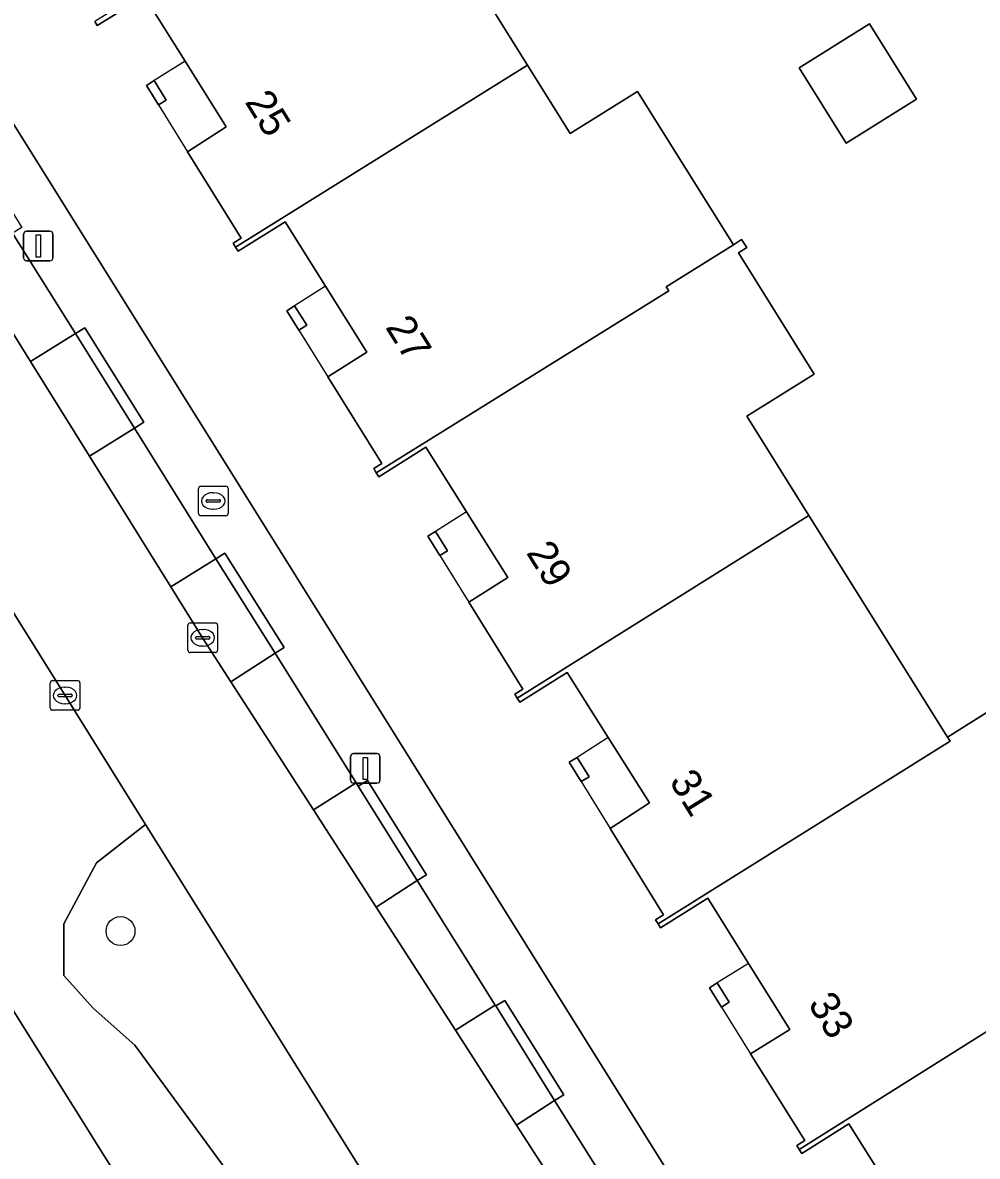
# Model space of a CAD drawing. Extents: x 158835 to 160077, y 386387 to 387778.
# Drawn here: x 159160.57 to 159192.87, y 387065.45 to 387103.8 of the extents above; entities that cross this region are included whole.
import ezdxf

# ---------------------------------------------------------------- set-up
doc = ezdxf.new("R2010")
doc.units = 0
for name, color, linetype in [('IMGEO_Boom', 7, 'Continuous'), ('IMGEO_Brandkraan', 7, 'Continuous'), ('IMGEO_Erf', 7, 'Continuous'), ('IMGEO_Groenvoorziening', 7, 'Continuous'), ('IMGEO_Kolk', 7, 'Continuous'), ('IMGEO_Lichtmast', 7, 'Continuous'), ('IMGEO_Pand', 7, 'Continuous'), ('IMGEO_Pand_nummerreeks', 7, 'Continuous'), ('IMGEO_Pand_overbouw', 7, 'Continuous'), ('IMGEO_Parkeervlak_open', 7, 'Continuous'), ('IMGEO_Rijbaan_lokaal_open', 7, 'Continuous'), ('IMGEO_Voetpad_open', 7, 'Continuous')]:
    doc.layers.add(name, color=color, linetype=linetype)

msp = doc.modelspace()

# ---------------------------------------------------------------- linework, layer by layer
at = {"layer": 'IMGEO_Boom'}
msp.add_circle((159163.879, 387073.067), 0.489, dxfattribs=at)
at = {"layer": 'IMGEO_Brandkraan'}
for p, q in [((159166.592, 387088.12), (159167.444, 387088.12)), ((159166.517, 387087.194), (159166.517, 387088.046)), ((159167.005, 387087.9), (159167.03, 387087.9)), ((159167.518, 387088.046), (159167.518, 387087.194)), ((159166.776, 387087.614), (159166.776, 387087.626)), ((159167.214, 387087.577), (159166.816, 387087.577)), ((159166.819, 387087.663), (159167.217, 387087.663)), ((159167.028, 387087.34), (159167.003, 387087.34)), ((159167.26, 387087.626), (159167.26, 387087.614)), ((159167.444, 387087.12), (159166.592, 387087.12))]:
    msp.add_line(p, q, dxfattribs=at)
for points in [[(159166.592, 387088.12), (159167.444, 387088.12)], [(159166.517, 387087.194), (159166.517, 387088.046)], [(159167.518, 387088.046), (159167.518, 387087.194)], [(159167.444, 387087.12), (159166.592, 387087.12)]]:
    msp.add_lwpolyline(points, dxfattribs=at)
for centre, radius, start, end in [((159166.594, 387088.044), 0.0765, 91.552, 178.448), ((159166.594, 387088.044), 0.0765, 91.552, 178.448), ((159167.442, 387088.044), 0.0765, 1.552, 88.448), ((159167.442, 387088.044), 0.0765, 1.552, 88.448), ((159166.816, 387087.623), 0.0403, 85.8775, 175.7526), ((159166.813, 387087.613), 0.0366, 178.938, 274.7102), ((159167.217, 387087.62), 0.043, 264.8664, 352.4533), ((159167.221, 387087.625), 0.0386, 1.7309, 96.639), ((159166.594, 387087.196), 0.0765, 181.552, 268.448), ((159166.594, 387087.196), 0.0765, 181.552, 268.448), ((159167.442, 387087.196), 0.0765, 271.552, 358.448), ((159167.442, 387087.196), 0.0765, 271.552, 358.448)]:
    msp.add_arc(centre, radius, start, end, dxfattribs=at)
for centre, major_axis, ratio, start_param, end_param in [((159167.004, 387087.62), (-0.387, 0.002), 0.722429, 4.712389, 7.853982), ((159167.029, 387087.62), (-0.39, 0.002), 0.717154, 1.570796, 4.712389)]:
    msp.add_ellipse(centre, major_axis=major_axis, ratio=ratio, start_param=start_param, end_param=end_param, dxfattribs=at)
at = {"layer": 'IMGEO_Erf'}
for points in [[(159131.202, 387146.887), (159138.432, 387135.312), (159143.549, 387127.119), (159158.165, 387103.724), (159222.278, 387001.075)], [(159172.882, 387109.997), (159177.653, 387102.368), (159179.097, 387100.059), (159181.37, 387101.48), (159184.615, 387096.288), (159184.895, 387096.463), (159185.065, 387096.191), (159184.785, 387096.017), (159187.35, 387091.914), (159185.07, 387090.488), (159187.169, 387087.132), (159191.861, 387079.631), (159194.412, 387081.226)], [(159189.896, 387064.362), (159188.521, 387066.546), (159186.927, 387065.543), (159186.843, 387065.678), (159186.758, 387065.814), (159187.029, 387065.984), (159185.199, 387068.918), (159186.523, 387069.743), (159185.132, 387071.975), (159183.756, 387074.181), (159182.153, 387073.181), (159182.069, 387073.317), (159181.985, 387073.453), (159182.256, 387073.621), (159180.446, 387076.544), (159181.775, 387077.407), (159180.381, 387079.613), (159178.987, 387081.82), (159177.389, 387080.81), (159177.305, 387080.945), (159177.22, 387081.082), (159177.492, 387081.251), (159175.662, 387084.194), (159176.988, 387085.028), (159175.587, 387087.254), (159174.208, 387089.444), (159172.616, 387088.442), (159172.532, 387088.578), (159172.447, 387088.714), (159172.719, 387088.883), (159170.894, 387091.824), (159172.218, 387092.657), (159170.818, 387094.883), (159169.445, 387097.066), (159167.858, 387096.068), (159167.774, 387096.204), (159167.69, 387096.34), (159167.961, 387096.508), (159166.146, 387099.434), (159167.456, 387100.274), (159166.069, 387102.498), (159164.694, 387104.703), (159163.091, 387103.703), (159163.007, 387103.839)]]:
    msp.add_lwpolyline(points, dxfattribs=at)
for points in [[(159188.433, 387099.725), (159186.837, 387102.278), (159189.22, 387103.768), (159190.816, 387101.215)], [(159165.424, 387101.187), (159165.161, 387101.024), (159164.755, 387101.678), (159165.018, 387101.842)], [(159170.177, 387093.568), (159169.914, 387093.405), (159169.508, 387094.059), (159169.77, 387094.224)], [(159174.943, 387085.937), (159174.68, 387085.773), (159174.273, 387086.427), (159174.535, 387086.592)], [(159179.731, 387078.288), (159179.467, 387078.125), (159179.062, 387078.78), (159179.324, 387078.946)], [(159184.071, 387071.314), (159184.478, 387070.661), (159184.215, 387070.497), (159183.808, 387071.15)]]:
    msp.add_lwpolyline(points, close=True, dxfattribs=at)
at = {"layer": 'IMGEO_Groenvoorziening'}
for points in [[(159164.727, 387076.677), (159162.001, 387081.041), (159156.656, 387089.592), (159156.492, 387077.665), (159154.841, 387077.644), (159154.788, 387080.232), (159154.777, 387080.645), (159154.665, 387081.712), (159154.435, 387082.76), (159154.09, 387083.777), (159153.633, 387084.748), (159153.071, 387085.662), (159152.41, 387086.508), (159141.336, 387093.187), (159122.014, 387081.038), (159134.861, 387072.838), (159134.173, 387070.612), (159130.575, 387072.05)], [(159187.243, 387026.144), (159185.756, 387033.053), (159183.947, 387038.199), (159183.449, 387039.236), (159181.489, 387043.315), (159176.347, 387051.538), (159170.06, 387061.436), (159164.365, 387069.21), (159162.951, 387070.464), (159161.961, 387071.56), (159161.956, 387073.311), (159163.071, 387075.375), (159164.727, 387076.677)]]:
    msp.add_lwpolyline(points, dxfattribs=at)
for points in [[(159176.052, 387058.552), (159174.992, 387060.245), (159166.779, 387073.393), (159164.727, 387076.677), (159163.071, 387075.375), (159161.956, 387073.311), (159161.961, 387071.56), (159162.951, 387070.464), (159164.365, 387069.21), (159170.06, 387061.436), (159176.347, 387051.538), (159181.489, 387043.315), (159183.449, 387039.236), (159186.829, 387041.329), (159185.946, 387042.748)], [(159178.64, 387040.984), (159158.739, 387072.783), (159146.428, 387064.213), (159166.329, 387032.414)], [(159158.739, 387072.783), (159178.64, 387040.984), (159166.329, 387032.414), (159146.428, 387064.213)]]:
    msp.add_lwpolyline(points, close=True, dxfattribs=at)
at = {"layer": 'IMGEO_Kolk'}
for p, q in [((159166.235, 387083.493), (159167.087, 387083.493)), ((159166.16, 387082.567), (159166.16, 387083.419)), ((159166.648, 387083.273), (159166.673, 387083.273)), ((159167.161, 387083.419), (159167.161, 387082.567)), ((159166.419, 387082.987), (159166.419, 387082.999)), ((159166.857, 387082.95), (159166.459, 387082.95)), ((159166.462, 387083.036), (159166.86, 387083.036)), ((159166.903, 387082.999), (159166.903, 387082.987)), ((159167.087, 387082.493), (159166.235, 387082.493)), ((159166.671, 387082.713), (159166.646, 387082.713)), ((159161.503, 387080.615), (159161.503, 387081.467)), ((159161.578, 387081.541), (159162.43, 387081.541)), ((159161.991, 387081.321), (159162.016, 387081.321)), ((159162.504, 387081.467), (159162.504, 387080.615)), ((159161.762, 387081.035), (159161.762, 387081.047)), ((159162.2, 387080.998), (159161.802, 387080.998)), ((159161.805, 387081.084), (159162.203, 387081.084)), ((159162.246, 387081.047), (159162.246, 387081.035)), ((159162.43, 387080.541), (159161.578, 387080.541)), ((159162.014, 387080.761), (159161.989, 387080.761))]:
    msp.add_line(p, q, dxfattribs=at)
for points in [[(159166.235, 387083.493), (159167.087, 387083.493)], [(159166.16, 387082.567), (159166.16, 387083.419)], [(159167.161, 387083.419), (159167.161, 387082.567)], [(159167.087, 387082.493), (159166.235, 387082.493)], [(159161.503, 387080.615), (159161.503, 387081.467)], [(159161.578, 387081.541), (159162.43, 387081.541)], [(159162.504, 387081.467), (159162.504, 387080.615)], [(159162.43, 387080.541), (159161.578, 387080.541)]]:
    msp.add_lwpolyline(points, dxfattribs=at)
for centre, radius, start, end in [((159166.237, 387083.417), 0.0765, 91.552, 178.448), ((159166.237, 387083.417), 0.0765, 91.552, 178.448), ((159167.085, 387083.417), 0.0765, 1.552, 88.448), ((159167.085, 387083.417), 0.0765, 1.552, 88.448), ((159166.459, 387082.996), 0.0403, 85.8775, 175.7526), ((159166.456, 387082.986), 0.0366, 178.938, 274.7102), ((159166.86, 387082.993), 0.043, 264.8664, 352.4533), ((159166.864, 387082.998), 0.0386, 1.7309, 96.639), ((159166.237, 387082.569), 0.0765, 181.552, 268.448), ((159166.237, 387082.569), 0.0765, 181.552, 268.448), ((159167.085, 387082.569), 0.0765, 271.552, 358.448), ((159167.085, 387082.569), 0.0765, 271.552, 358.448), ((159161.58, 387081.465), 0.0765, 91.552, 178.448), ((159161.58, 387081.465), 0.0765, 91.552, 178.448), ((159162.428, 387081.465), 0.0765, 1.552, 88.448), ((159162.428, 387081.465), 0.0765, 1.552, 88.448), ((159161.802, 387081.044), 0.0403, 85.8775, 175.7526), ((159161.799, 387081.034), 0.0366, 178.938, 274.7102), ((159162.203, 387081.041), 0.043, 264.8664, 352.4533), ((159162.207, 387081.046), 0.0386, 1.7309, 96.639), ((159161.58, 387080.617), 0.0765, 181.552, 268.448), ((159161.58, 387080.617), 0.0765, 181.552, 268.448), ((159162.428, 387080.617), 0.0765, 271.552, 358.448), ((159162.428, 387080.617), 0.0765, 271.552, 358.448)]:
    msp.add_arc(centre, radius, start, end, dxfattribs=at)
for centre, major_axis, ratio, start_param, end_param in [((159166.647, 387082.993), (-0.387, 0.002), 0.722429, 4.712389, 7.853982), ((159166.672, 387082.993), (-0.39, 0.002), 0.717154, 1.570796, 4.712389), ((159161.99, 387081.041), (-0.387, 0.002), 0.722429, 4.712389, 7.853982), ((159162.015, 387081.041), (-0.39, 0.002), 0.717154, 1.570796, 4.712389)]:
    msp.add_ellipse(centre, major_axis=major_axis, ratio=ratio, start_param=start_param, end_param=end_param, dxfattribs=at)
at = {"layer": 'IMGEO_Lichtmast'}
for p, q in [((159160.601, 387095.845), (159160.601, 387096.645)), ((159160.601, 387096.645), (159160.601, 387095.845)), ((159160.701, 387096.745), (159161.491, 387096.745)), ((159161.491, 387096.745), (159160.701, 387096.745)), ((159161.591, 387096.645), (159161.591, 387095.845)), ((159161.591, 387095.845), (159161.591, 387096.645)), ((159161.491, 387095.745), (159160.701, 387095.745)), ((159160.701, 387095.745), (159161.491, 387095.745)), ((159171.665, 387078.171), (159171.665, 387078.971)), ((159171.665, 387078.971), (159171.665, 387078.171)), ((159171.765, 387079.071), (159172.555, 387079.071)), ((159172.555, 387079.071), (159171.765, 387079.071)), ((159172.655, 387078.971), (159172.655, 387078.171)), ((159172.655, 387078.171), (159172.655, 387078.971)), ((159172.555, 387078.071), (159171.765, 387078.071)), ((159171.765, 387078.071), (159172.555, 387078.071))]:
    msp.add_line(p, q, dxfattribs=at)
for points in [[(159161.021, 387096.62), (159161.171, 387096.62), (159161.171, 387095.87), (159161.021, 387095.87), (159161.021, 387096.62)], [(159172.085, 387078.946), (159172.235, 387078.946), (159172.235, 387078.196), (159172.085, 387078.196), (159172.085, 387078.946)]]:
    msp.add_lwpolyline(points, dxfattribs=at)
for centre, start, end in [((159160.701, 387096.645), 90, 180), ((159160.701, 387096.645), 90, 180), ((159161.491, 387096.645), 0, 90), ((159161.491, 387096.645), 360, 90), ((159160.701, 387095.845), 180, 270), ((159160.701, 387095.845), 180, 270), ((159161.491, 387095.845), 270, 0), ((159161.491, 387095.845), 270, 0), ((159171.765, 387078.971), 90, 180), ((159171.765, 387078.971), 90, 180), ((159172.555, 387078.971), 0, 90), ((159172.555, 387078.971), 360, 90), ((159171.765, 387078.171), 180, 270), ((159171.765, 387078.171), 180, 270), ((159172.555, 387078.171), 270, 0), ((159172.555, 387078.171), 270, 0)]:
    msp.add_arc(centre, 0.1, start, end, dxfattribs=at)
at = {"layer": 'IMGEO_Pand'}
for points in [[(159172.882, 387109.997), (159163.007, 387103.839), (159163.091, 387103.703), (159164.694, 387104.703), (159166.069, 387102.498), (159167.456, 387100.274), (159166.146, 387099.434), (159167.961, 387096.508), (159167.69, 387096.34), (159167.774, 387096.204), (159177.653, 387102.368)], [(159186.837, 387102.278), (159188.433, 387099.725), (159190.816, 387101.215), (159189.22, 387103.768)], [(159184.615, 387096.288), (159181.37, 387101.48), (159179.097, 387100.059), (159177.653, 387102.368), (159167.774, 387096.204), (159167.858, 387096.068), (159169.445, 387097.066), (159170.818, 387094.883), (159172.218, 387092.657), (159170.894, 387091.824), (159172.719, 387088.883), (159172.447, 387088.714), (159172.532, 387088.578), (159182.429, 387094.731), (159182.344, 387094.867)], [(159165.018, 387101.842), (159164.755, 387101.678), (159165.161, 387101.024), (159165.424, 387101.187)], [(159185.07, 387090.488), (159187.35, 387091.914), (159184.785, 387096.017), (159185.065, 387096.191), (159184.895, 387096.463), (159184.615, 387096.288), (159182.344, 387094.867), (159182.429, 387094.731), (159172.532, 387088.578), (159172.616, 387088.442), (159174.208, 387089.444), (159175.587, 387087.254), (159176.988, 387085.028), (159175.662, 387084.194), (159177.492, 387081.251), (159177.22, 387081.082), (159177.305, 387080.945), (159187.169, 387087.132)], [(159169.77, 387094.224), (159169.508, 387094.059), (159169.914, 387093.405), (159170.177, 387093.568)], [(159191.946, 387079.495), (159191.861, 387079.631), (159187.169, 387087.132), (159177.305, 387080.945), (159177.389, 387080.81), (159178.987, 387081.82), (159180.381, 387079.613), (159181.775, 387077.407), (159180.446, 387076.544), (159182.256, 387073.621), (159181.985, 387073.453), (159182.069, 387073.317)], [(159174.535, 387086.592), (159174.273, 387086.427), (159174.68, 387085.773), (159174.943, 387085.937)], [(159194.589, 387075.23), (159196.869, 387076.656), (159194.293, 387080.775), (159194.581, 387080.955), (159194.412, 387081.226), (159191.861, 387079.631), (159191.946, 387079.495), (159182.069, 387073.317), (159182.153, 387073.181), (159183.756, 387074.181), (159185.132, 387071.975), (159186.523, 387069.743), (159185.199, 387068.918), (159187.029, 387065.984), (159186.758, 387065.814), (159186.843, 387065.678), (159196.693, 387071.865)], [(159179.324, 387078.946), (159179.062, 387078.78), (159179.467, 387078.125), (159179.731, 387078.288)], [(159196.693, 387071.865), (159186.843, 387065.678), (159186.927, 387065.543), (159188.521, 387066.546), (159189.896, 387064.362), (159191.297, 387062.136), (159189.968, 387061.3), (159191.799, 387058.351), (159191.527, 387058.181), (159191.612, 387058.044), (159201.459, 387064.245)], [(159184.071, 387071.314), (159183.808, 387071.15), (159184.215, 387070.497), (159184.478, 387070.661)]]:
    msp.add_lwpolyline(points, close=True, dxfattribs=at)
at = {"layer": 'IMGEO_Pand_overbouw'}
for points in [[(159166.146, 387099.434), (159167.456, 387100.274), (159166.069, 387102.498), (159165.018, 387101.842), (159164.755, 387101.678), (159165.161, 387101.024)], [(159170.894, 387091.824), (159172.218, 387092.657), (159170.818, 387094.883), (159169.77, 387094.224), (159169.508, 387094.059), (159169.914, 387093.405)], [(159175.662, 387084.194), (159176.988, 387085.028), (159175.587, 387087.254), (159174.535, 387086.592), (159174.273, 387086.427), (159174.68, 387085.773)], [(159180.446, 387076.544), (159181.775, 387077.407), (159180.381, 387079.613), (159179.324, 387078.946), (159179.062, 387078.78), (159179.467, 387078.125)], [(159185.199, 387068.918), (159186.523, 387069.743), (159185.132, 387071.975), (159184.071, 387071.314), (159183.808, 387071.15), (159184.215, 387070.497)]]:
    msp.add_lwpolyline(points, close=True, dxfattribs=at)
at = {"layer": 'IMGEO_Parkeervlak_open'}
for points in [[(159160.223, 387096.685), (159158.708, 387095.74), (159160.832, 387092.334), (159162.355, 387093.284)], [(159164.347, 387090.087), (159162.825, 387089.138), (159165.58, 387084.718), (159167.102, 387085.667)], [(159169.107, 387082.466), (159167.615, 387081.505), (159170.405, 387077.174), (159171.854, 387078.079)], [(159173.915, 387074.774), (159172.528, 387073.88), (159175.21, 387069.718), (159176.559, 387070.56)], [(159178.566, 387067.332), (159177.281, 387066.504), (159179.375, 387063.255), (159180.204, 387061.884), (159181.492, 387062.662)]]:
    msp.add_lwpolyline(points, close=True, dxfattribs=at)
at = {"layer": 'IMGEO_Rijbaan_lokaal_open'}
msp.add_lwpolyline([(159179.375, 387063.255), (159177.281, 387066.504), (159175.21, 387069.718), (159172.528, 387073.88), (159170.405, 387077.174), (159167.615, 387081.505), (159166.656, 387082.993), (159165.58, 387084.718), (159162.825, 387089.138), (159160.832, 387092.334), (159158.708, 387095.74), (159156.983, 387098.506), (159156.706, 387098.96), (159155.342, 387101.198), (159151.054, 387098.492), (159152.973, 387095.484), (159156.656, 387089.592), (159162.001, 387081.041), (159164.727, 387076.677), (159166.779, 387073.393), (159174.992, 387060.245)], dxfattribs=at)
at = {"layer": 'IMGEO_Voetpad_open'}
for points in [[(159218.523, 387000), (159218.605, 386999.859), (159218.846, 386999.479), (159219.137, 386999.039), (159219.467, 386998.628), (159219.832, 386998.247), (159220.23, 386997.901), (159224.402, 387000.372), (159224.237, 387000.328), (159224.069, 387000.298), (159223.899, 387000.284), (159223.728, 387000.285), (159223.558, 387000.302), (159223.391, 387000.333), (159223.226, 387000.38), (159223.067, 387000.44), (159222.913, 387000.515), (159222.767, 387000.603), (159222.63, 387000.704), (159222.501, 387000.817), (159222.384, 387000.941), (159222.278, 387001.075), (159158.165, 387103.724)], [(159158.228, 387099.888), (159158.539, 387100.082), (159160.534, 387096.878), (159160.223, 387096.685), (159162.355, 387093.284), (159162.671, 387093.481), (159164.662, 387090.283), (159164.347, 387090.087), (159167.102, 387085.667), (159167.411, 387085.86), (159169.416, 387082.66), (159169.107, 387082.466), (159171.854, 387078.079), (159171.923, 387077.968), (159172.234, 387078.162), (159174.228, 387074.969), (159173.915, 387074.774), (159176.559, 387070.56), (159176.575, 387070.534), (159176.877, 387070.722), (159178.874, 387067.524), (159178.566, 387067.332), (159181.492, 387062.662)]]:
    msp.add_lwpolyline(points, dxfattribs=at)
for points in [[(159162.671, 387093.481), (159162.355, 387093.284), (159164.347, 387090.087), (159164.662, 387090.283)], [(159162.355, 387093.284), (159160.832, 387092.334), (159162.825, 387089.138), (159164.347, 387090.087)], [(159167.411, 387085.86), (159167.102, 387085.667), (159169.107, 387082.466), (159169.416, 387082.66)], [(159167.102, 387085.667), (159165.58, 387084.718), (159166.656, 387082.993), (159167.615, 387081.505), (159169.107, 387082.466)], [(159172.234, 387078.162), (159171.923, 387077.968), (159173.915, 387074.774), (159174.228, 387074.969)], [(159171.923, 387077.968), (159171.854, 387078.079), (159170.405, 387077.174), (159172.528, 387073.88), (159173.915, 387074.774)], [(159176.575, 387070.534), (159176.559, 387070.56), (159175.21, 387069.718), (159177.281, 387066.504), (159178.566, 387067.332)], [(159176.877, 387070.722), (159176.575, 387070.534), (159178.566, 387067.332), (159178.874, 387067.524)]]:
    msp.add_lwpolyline(points, close=True, dxfattribs=at)

# ---------------------------------------------------------------- texts
at = {"layer": 'IMGEO_Pand_nummerreeks'}
for s, rotation, p in [('25', 301.8047, (159168.065, 387101.123)), ('27', 301.8161, (159172.82, 387093.502)), ('29', 301.8792, (159177.585, 387085.872)), ('31', 301.7646, (159182.426, 387078.134)), ('33', 301.9422, (159187.119, 387070.602))]:
    msp.add_text(s, height=1, rotation=rotation, dxfattribs=at).set_placement(p)

doc.saveas('drawing.dxf')
